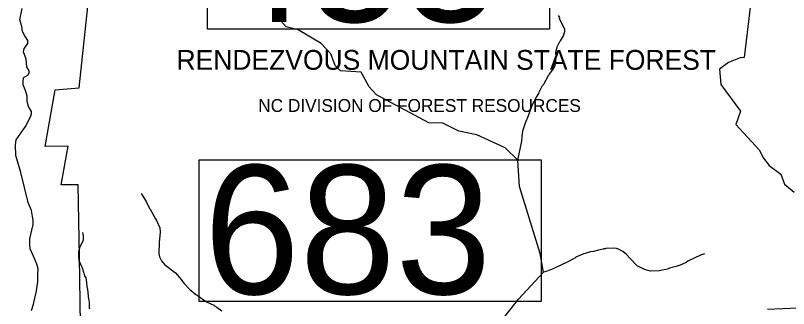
# Model space of a CAD drawing. Extents: x 1248089 to 1457196, y 820910 to 988753.
# Drawn here: x 1300268 to 1308669, y 914579 to 917762 of the extents above; entities that cross this region are included whole.
import ezdxf

# ---------------------------------------------------------------- set-up
doc = ezdxf.new("R2010")
doc.units = 0
for name, color, linetype in [('Exist Boundary Land Use Forest State Division NC Forest Resources', 7, 'Continuous'), ('Exist Boundary Land Use Forest State Division NC Forest Resources Label', 7, 'Continuous'), ('Exist Hydrographic Misc Water Feature', 7, 'Continuous'), ('Exist Road Secondary Structure Standard Bridge Number Label', 7, 'Continuous'), ('Exist Road Secondary Type 51 Attributed', 7, 'Continuous')]:
    doc.layers.add(name, color=color, linetype=linetype)

msp = doc.modelspace()

# ---------------------------------------------------------------- linework, layer by layer
at = {"layer": 'Exist Boundary Land Use Forest State Division NC Forest Resources'}
for points in [[(1308311.1, 918336.1), (1308185.2, 917306.5), (1308143.7, 917301.1), (1308016.2, 917250.1), (1307920.2, 917180.2), (1307931.3, 917011.6), (1308147.5, 916722.8), (1308095, 916578.6), (1308347.8, 916301.2), (1308396.2, 916212.1), (1308457.8, 916131.6), (1308583.2, 916037.1), (1308625, 915931.6), (1308730.5, 915844.5)], [(1300765.7, 915921.7), (1300840.2, 916341.8), (1300589.8, 916339.1), (1300698.8, 916955.2), (1300961.3, 916974.7), (1301083.8, 918133.9)], [(1300975.1, 914409.3), (1300963.1, 915138.9), (1300950.2, 915923.8), (1300765.7, 915921.7)], [(1308767.5, 914584.2), (1308440.8, 914570.5)]]:
    msp.add_lwpolyline(points, dxfattribs=at)
at = {"layer": 'Exist Hydrographic Misc Water Feature'}
for points in [[(1305544.5, 914442.1), (1305733.4, 914681.2), (1306007.4, 914973.1), (1305970.5, 915175.4), (1305745.4, 915905.5), (1305727.4, 916191.5), (1305588.4, 916325.6), (1305283.3, 916466.2), (1305084.3, 916506.3), (1304911.4, 916591.9), (1304760.3, 916594.9), (1304192.4, 916901.8), (1304111.4, 916985.5), (1304023.3, 917148.1), (1303798.3, 917159.2), (1303741.3, 917219.4), (1303694.3, 917345.1), (1303588.3, 917458.9), (1303341.3, 917605), (1303209.3, 917640.5), (1303127.3, 917734), (1303071.3, 918168.5)], [(1305727.4, 916191.5), (1305769.8, 916398.8), (1305773.2, 916446.7), (1305782.9, 916510.4), (1305809.4, 916597.6), (1305843.6, 916676.6), (1305887, 916795.3), (1305929.2, 916874), (1305954.4, 916913.3), (1305958.8, 916929.2), (1305996.8, 917000.1), (1306009.2, 917015.7), (1306064.2, 917118.1), (1306072.4, 917125.9), (1306109.9, 917180.7), (1306131, 917220.1), (1306140.4, 917267.9), (1306141.8, 917315.7), (1306139, 917359.8), (1306152.8, 917423.4), (1306182.4, 917478.5), (1306190.6, 917486.3), (1306224.1, 917541.3), (1306239.5, 917588.9), (1306238.1, 917609), (1306181.5, 917730.6), (1306181.7, 917738.5), (1306170.3, 917762.8)], [(1301633.1, 915829.9), (1301660, 915789.2), (1301691.2, 915732.8), (1301724.6, 915667.4), (1301732.3, 915659.1), (1301789.5, 915553.5), (1301800.9, 915537.2), (1301838.7, 915456.1), (1301841.3, 915408), (1301828.2, 915296.4), (1301826.9, 915176.5), (1301833.8, 915140.3), (1301854.7, 915097.7), (1301887.6, 915058.8), (1302007, 914967.3), (1302067.1, 914895.7), (1302082.5, 914873.2), (1302088.3, 914871), (1302099.9, 914852.7), (1302160.1, 914789), (1302226.5, 914733), (1302242.3, 914724.6), (1302297.2, 914683.1), (1302344.3, 914653.7), (1302423.4, 914615.4), (1302431.1, 914607.2), (1302454.7, 914594.5), (1302509.6, 914553)], [(1300996.8, 915404.4), (1301003.9, 915368.2), (1301002.5, 915320.3), (1300998.1, 915304.4), (1300968.5, 915249.3), (1300954.9, 915193.7), (1300951.6, 915145.8), (1300956.3, 915101.7), (1300994.1, 915020.6), (1301012, 914963.9), (1301019.7, 914935.9), (1301031.1, 914911.5), (1301041.7, 914863.3), (1301044.4, 914819.3), (1301051.6, 914787), (1301060.6, 914682.8), (1301064.4, 914674.7), (1301067.6, 914646.6), (1301069.9, 914588.6), (1301073.6, 914574.4)], [(1307755.3, 915173.2), (1307713, 915160.5), (1307575, 915092.5), (1307554.7, 915079.1), (1307489.8, 915048.9), (1307447.4, 915034.2), (1307376.8, 915016.2), (1307352.5, 915006.9), (1307264, 914989.5), (1307167.9, 914986.3), (1307104.3, 915002.1), (1307025.4, 915042.4), (1306945.7, 915124.6), (1306908.9, 915167.7), (1306869.7, 915198.8), (1306822.4, 915224.1), (1306798.6, 915230.8), (1306766.7, 915233.8), (1306684.5, 915230.1), (1306678.4, 915226.3), (1306660.4, 915226.8), (1306654.3, 915223), (1306604.1, 915214.5), (1306549.6, 915200.1), (1306515.5, 915195), (1306434.7, 915169.4), (1306357.8, 915137.6), (1306345.5, 915128), (1306254.1, 915078.7), (1306140.6, 915026), (1306118.1, 915012.5), (1306047.4, 914984.6), (1306007.4, 914973.1)]]:
    msp.add_lwpolyline(points, dxfattribs=at)
at = {"layer": 'Exist Road Secondary Structure Standard Bridge Number Label'}
for points in [[(1302355.1, 919150.5), (1306071, 919150.5), (1306071, 917614), (1302355.1, 917614)], [(1302265.5, 916193.6), (1305981.4, 916193.6), (1305981.4, 914657.2), (1302265.5, 914657.2)]]:
    msp.add_lwpolyline(points, close=True, dxfattribs=at)
at = {"layer": 'Exist Road Secondary Type 51 Attributed'}
msp.add_lwpolyline([(1300440.6, 914557.2), (1300465.3, 914627.6), (1300494.9, 914770.8), (1300512.2, 914872), (1300512.2, 914948.6), (1300514.6, 915010.3), (1300499.8, 915062.2), (1300465.4, 915147.4), (1300428.4, 915228.9), (1300423.4, 915280.8), (1300423.4, 915337.6), (1300445.6, 915428.9), (1300460.4, 915490.6), (1300460.4, 915537.5), (1300453, 915579.5), (1300440.7, 915643.7), (1300406.2, 915730.1), (1300324.8, 916057.3), (1300273, 916242.5), (1300268.1, 916356.1), (1300275.5, 916410.4), (1300376.6, 916554.9), (1300433.3, 916661), (1300443.2, 916693.1), (1300440.8, 916720.3), (1300408.7, 916774.6), (1300393.9, 916828.9), (1300393.9, 916885.7), (1300379.1, 916935.1), (1300351.9, 917009.2), (1300351.9, 917046.2), (1300356.9, 917085.7), (1300364.3, 917093.1), (1300401.3, 917112.9), (1300418.5, 917137.6), (1300416.1, 917161), (1300391.4, 917203), (1300384, 917286.9), (1300356.9, 917368.4), (1300361.8, 917403), (1300376.6, 917422.7), (1300401.3, 917457.3), (1300401.3, 917489.4), (1300369.2, 917541.2), (1300344.5, 917588.1), (1300337.1, 917642.5), (1300314.9, 917714.1), (1300339.6, 917837.5)], dxfattribs=at)

# ---------------------------------------------------------------- texts
at = {"layer": 'Exist Boundary Land Use Forest State Division NC Forest Resources Label'}
for s, height, p in [('RENDEZVOUS MOUNTAIN STATE FOREST', 215, (1302018.3, 917172.4)), ('NC DIVISION OF FOREST RESOURCES', 140, (1302906.2, 916714.2))]:
    msp.add_text(s, height=height, dxfattribs=at).set_placement(p)
at = {"layer": 'Exist Road Secondary Structure Standard Bridge Number Label'}
for s, p in [('455', (1302405.3, 917693.1)), ('683', (1302315.7, 914736.3))]:
    msp.add_text(s, height=1400, dxfattribs=at).set_placement(p)

doc.saveas('drawing.dxf')
